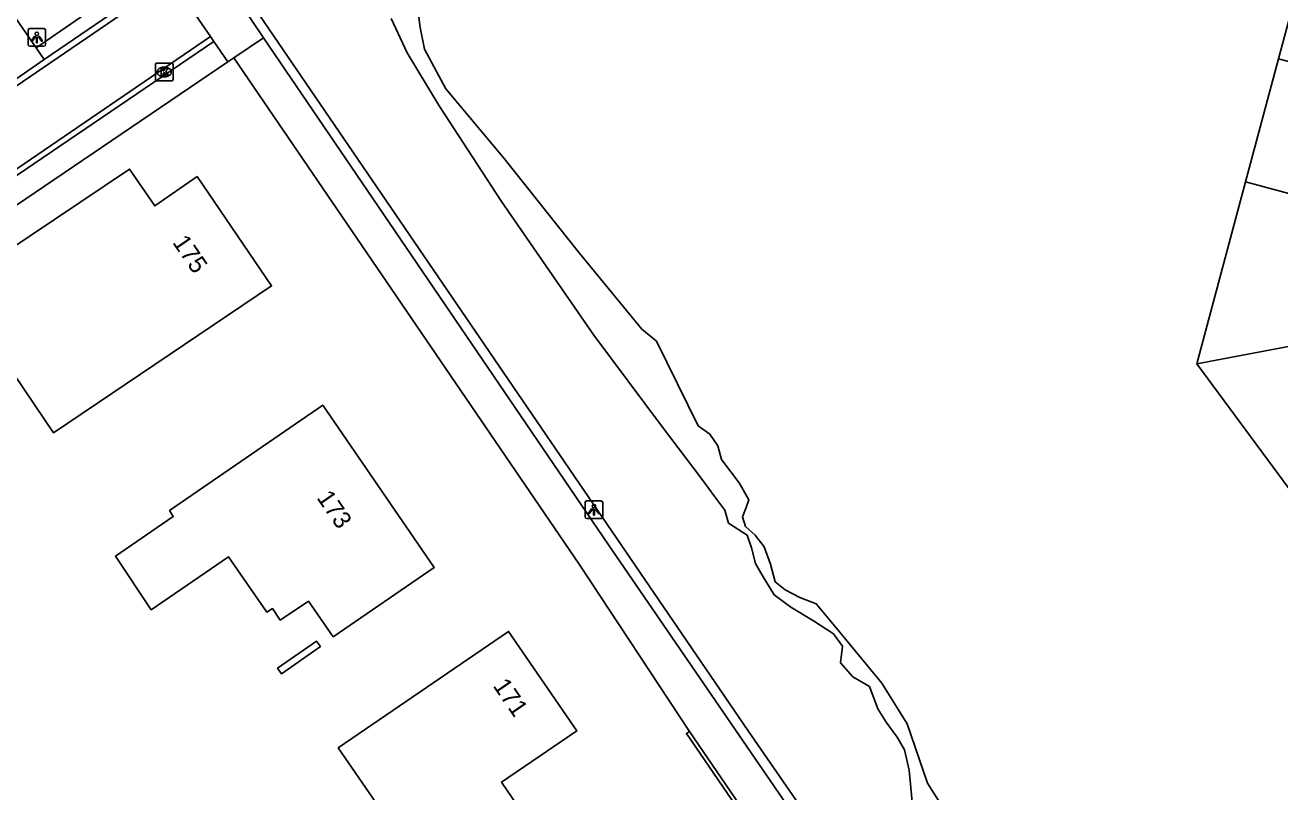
# Model space of a CAD drawing. Extents: x 155275 to 156263, y 382654 to 383635.
# Drawn here: x 155771.6 to 155842.7, y 383352.9 to 383396.3 of the extents above; entities that cross this region are included whole.
import ezdxf

# ---------------------------------------------------------------- set-up
doc = ezdxf.new("R2010")
doc.units = 0
for name, color, linetype in [('IMGEO_Groenvoorziening', 7, 'Continuous'), ('IMGEO_Haag', 7, 'Continuous'), ('IMGEO_Kolk', 7, 'Continuous'), ('IMGEO_Lichtpunt', 7, 'Continuous'), ('IMGEO_Meer_plas_ven_vijver', 7, 'Continuous'), ('IMGEO_Muur', 7, 'Continuous'), ('IMGEO_Pand', 7, 'Continuous'), ('IMGEO_Pand_nummerreeks', 7, 'Continuous'), ('IMGEO_Parkeervlak_open', 7, 'Continuous'), ('IMGEO_Rijbaan_lokaal_gesloten', 7, 'Continuous'), ('IMGEO_Rijbaan_lokaal_open', 7, 'Continuous'), ('IMGEO_Voetpad_open', 7, 'Continuous')]:
    doc.layers.add(name, color=color, linetype=linetype)

msp = doc.modelspace()

# ---------------------------------------------------------------- linework, layer by layer
at = {"layer": 'IMGEO_Groenvoorziening'}
msp.add_lwpolyline([(155792.326, 383396.718), (155793.24, 383394.77), (155795.056, 383391.766), (155798.576, 383386.359), (155803.805, 383378.794), (155807.642, 383373.655), (155809.943, 383370.61), (155810.663, 383369.636), (155811.224, 383368.884), (155811.44, 383368.143), (155812.488, 383367.465), (155812.738, 383366.746), (155812.962, 383365.854), (155813.346, 383365.199), (155814.024, 383364.076), (155814.96, 383363.389), (155816.247, 383362.612), (155817.384, 383361.871), (155817.891, 383361.186), (155817.773, 383360.228), (155818.484, 383359.434), (155819.429, 383358.892), (155819.892, 383357.621), (155820.37, 383356.881), (155820.985, 383356.022), (155821.397, 383355.316), (155821.661, 383354.15), (155821.966, 383350.962)], dxfattribs=at)
at = {"layer": 'IMGEO_Haag'}
msp.add_lwpolyline([(155820.541, 383344.855), (155818.47, 383347.843), (155812.556, 383356.375), (155778.735, 383405.903)], dxfattribs=at)
at = {"layer": 'IMGEO_Kolk'}
for p, q in [((155778.98, 383393.259), (155778.98, 383394.111)), ((155779.055, 383394.185), (155779.907, 383394.185)), ((155779.981, 383394.111), (155779.981, 383393.259)), ((155779.491, 383393.405), (155779.466, 383393.405)), ((155779.468, 383393.965), (155779.493, 383393.965)), ((155779.907, 383393.185), (155779.055, 383393.185))]:
    msp.add_line(p, q, dxfattribs=at)
for points in [[(155778.98, 383393.259), (155778.98, 383394.111)], [(155779.055, 383394.185), (155779.907, 383394.185)], [(155779.981, 383394.111), (155779.981, 383393.259)], [(155779.301, 383393.885), (155779.424, 383393.885), (155779.424, 383393.734), (155779.554, 383393.885), (155779.718, 383393.885), (155779.572, 383393.734), (155779.725, 383393.485), (155779.573, 383393.485), (155779.488, 383393.649), (155779.424, 383393.582), (155779.424, 383393.485), (155779.301, 383393.485), (155779.301, 383393.885)], [(155779.907, 383393.185), (155779.055, 383393.185)]]:
    msp.add_lwpolyline(points, dxfattribs=at)
for centre, start, end in [((155779.057, 383394.109), 91.55205, 178.44795), ((155779.057, 383394.109), 91.55205, 178.44795), ((155779.905, 383394.109), 1.55205, 88.44795), ((155779.905, 383394.109), 1.55205, 88.44795), ((155779.057, 383393.261), 181.55205, 268.44795), ((155779.057, 383393.261), 181.55205, 268.44795), ((155779.905, 383393.261), 271.55205, 358.44795), ((155779.905, 383393.261), 271.55205, 358.44795)]:
    msp.add_arc(centre, 0.0765, start, end, dxfattribs=at)
for centre, major_axis, ratio, start_param, end_param in [((155779.467, 383393.685), (-0.387, 0.002), 0.722429, 4.712389, 7.853982), ((155779.492, 383393.685), (-0.39, 0.002), 0.717154, 1.570796, 4.712389)]:
    msp.add_ellipse(centre, major_axis=major_axis, ratio=ratio, start_param=start_param, end_param=end_param, dxfattribs=at)
at = {"layer": 'IMGEO_Lichtpunt'}
for p, q in [((155771.771, 383396.048), (155771.771, 383395.241)), ((155771.771, 383396.048), (155771.771, 383395.241)), ((155772.673, 383396.143), (155771.865, 383396.143)), ((155772.673, 383396.143), (155771.865, 383396.143)), ((155772.767, 383395.241), (155772.767, 383396.048)), ((155772.767, 383395.241), (155772.767, 383396.048)), ((155771.865, 383395.147), (155772.673, 383395.147)), ((155771.865, 383395.147), (155772.673, 383395.147)), ((155803.319, 383369.302), (155803.319, 383368.495)), ((155803.319, 383369.302), (155803.319, 383368.495)), ((155804.221, 383369.397), (155803.413, 383369.397)), ((155804.221, 383369.397), (155803.413, 383369.397)), ((155804.315, 383368.495), (155804.315, 383369.302)), ((155804.315, 383368.495), (155804.315, 383369.302)), ((155803.413, 383368.401), (155804.221, 383368.401)), ((155803.413, 383368.401), (155804.221, 383368.401))]:
    msp.add_line(p, q, dxfattribs=at)
for points in [[(155772.145, 383395.712), (155772.184, 383395.684), (155771.996, 383395.422), (155771.958, 383395.449), (155772.145, 383395.712)], [(155772.247, 383395.664), (155772.294, 383395.664), (155772.294, 383395.342), (155772.247, 383395.342), (155772.247, 383395.664)], [(155772.357, 383395.684), (155772.395, 383395.711), (155772.582, 383395.449), (155772.543, 383395.421), (155772.357, 383395.684)], [(155803.693, 383368.966), (155803.732, 383368.938), (155803.544, 383368.676), (155803.506, 383368.703), (155803.693, 383368.966)], [(155803.795, 383368.918), (155803.842, 383368.918), (155803.842, 383368.596), (155803.795, 383368.596), (155803.795, 383368.918)], [(155803.905, 383368.938), (155803.943, 383368.965), (155804.13, 383368.703), (155804.091, 383368.675), (155803.905, 383368.938)]]:
    msp.add_lwpolyline(points, dxfattribs=at)
for centre in [(155772.27, 383395.846), (155803.818, 383369.1)]:
    msp.add_circle(centre, 0.0994, dxfattribs=at)
for centre, start, end in [((155771.865, 383396.048), 90, 180), ((155771.865, 383396.048), 90, 180), ((155772.673, 383396.048), 0, 90), ((155772.673, 383396.048), 0, 90), ((155771.865, 383395.241), 180, 270), ((155771.865, 383395.241), 180, 270), ((155772.673, 383395.241), 270, 0), ((155772.673, 383395.241), 270, 360), ((155803.413, 383369.302), 90, 180), ((155803.413, 383369.302), 90, 180), ((155804.221, 383369.302), 0, 90), ((155804.221, 383369.302), 0, 90), ((155803.413, 383368.495), 180, 270), ((155803.413, 383368.495), 180, 270), ((155804.221, 383368.495), 270, 0), ((155804.221, 383368.495), 270, 360)]:
    msp.add_arc(centre, 0.0946, start, end, dxfattribs=at)
at = {"layer": 'IMGEO_Meer_plas_ven_vijver'}
msp.add_lwpolyline([(155828.854, 383343.715), (155822.71, 383353.423), (155821.563, 383356.782), (155820.129, 383359.076), (155817.467, 383362.312), (155816.404, 383363.571), (155815.477, 383363.928), (155814.645, 383364.371), (155814.089, 383364.827), (155813.819, 383365.825), (155813.467, 383366.803), (155812.94, 383367.47), (155812.402, 383367.959), (155812.225, 383368.497), (155812.447, 383369.028), (155812.59, 383369.471), (155812.035, 383370.431), (155811.049, 383371.744), (155810.834, 383372.511), (155810.379, 383373.181), (155809.73, 383373.66), (155807.36, 383378.447), (155806.527, 383379.12), (155802.973, 383383.44), (155798.729, 383388.788), (155795.431, 383392.73), (155794.22, 383394.98), (155793.975, 383396.206), (155793.809, 383397.55)], dxfattribs=at)
at = {"layer": 'IMGEO_Muur'}
for points in [[(155816.563, 383345.263), (155809.056, 383356.233), (155809.224, 383356.347)], [(155809.224, 383356.347), (155816.692, 383345.437)]]:
    msp.add_lwpolyline(points, dxfattribs=at)
at = {"layer": 'IMGEO_Pand'}
for points in [[(155842.585, 383394.423), (155844.451, 383401.387)], [(155840.719, 383387.458), (155842.585, 383394.423)], [(155849.739, 383392.508), (155842.585, 383394.423)], [(155769.062, 383382.519), (155767.608, 383381.544), (155773.212, 383373.262), (155785.566, 383381.57), (155781.344, 383387.768), (155778.944, 383386.106), (155777.52, 383388.189), (155769.062, 383382.519)], [(155837.961, 383377.167), (155840.719, 383387.458)], [(155847.875, 383385.543), (155840.719, 383387.458)], [(155837.961, 383377.167), (155846.04, 383378.683)], [(155844.425, 383368.433), (155837.961, 383377.167)], [(155789.055, 383361.71), (155794.776, 383365.632), (155788.463, 383374.82), (155779.783, 383368.856), (155779.997, 383368.516), (155776.719, 383366.27), (155778.752, 383363.243), (155783.128, 383366.229), (155785.302, 383363.102), (155785.616, 383363.306), (155786.05, 383362.656), (155787.645, 383363.72), (155789.055, 383361.71)], [(155788.324, 383361.15), (155788.105, 383361.466), (155785.9, 383359.934), (155786.119, 383359.618), (155788.324, 383361.15)], [(155789.339, 383355.421), (155795.391, 383346.625), (155790.615, 383340.145), (155793.673, 383337.875), (155801.78, 383348.803), (155798.589, 383353.47), (155802.842, 383356.38), (155798.989, 383362.013), (155789.339, 383355.421)]]:
    msp.add_lwpolyline(points, dxfattribs=at)
at = {"layer": 'IMGEO_Parkeervlak_open'}
msp.add_lwpolyline([(155772.222, 383395.062), (155769.879, 383398.475)], dxfattribs=at)
at = {"layer": 'IMGEO_Rijbaan_lokaal_gesloten'}
for points in [[(155779.69, 383399.195), (155772.686, 383394.39)], [(155779.897, 383398.895), (155721.169, 383358.828), (155661.404, 383317.986), (155661.244, 383318.235)], [(155782.106, 383395.69), (155715.377, 383350.126), (155663.845, 383314.887), (155664.009, 383314.637)], [(155782.106, 383395.69), (155782.291, 383395.421)], [(155782.291, 383395.421), (155759.005, 383379.588), (155753.96, 383376.139)], [(155772.686, 383394.39), (155768.588, 383391.566)]]:
    msp.add_lwpolyline(points, dxfattribs=at)
at = {"layer": 'IMGEO_Rijbaan_lokaal_open'}
msp.add_lwpolyline([(155779.897, 383398.895), (155782.106, 383395.69)], dxfattribs=at)
at = {"layer": 'IMGEO_Voetpad_open'}
for points in [[(155778.4, 383405.423), (155781.629, 383400.711), (155784.362, 383396.723), (155785.107, 383395.628)], [(155779.221, 383399.877), (155772.222, 383395.062)], [(155783.424, 383394.483), (155785.107, 383395.628)], [(155785.107, 383395.628), (155804.649, 383366.907), (155818.089, 383347.327)], [(155772.222, 383395.062), (155772.686, 383394.39)], [(155783.092, 383394.258), (155782.291, 383395.421)], [(155754.681, 383375.01), (155783.092, 383394.258)], [(155783.092, 383394.258), (155783.424, 383394.483)], [(155783.424, 383394.483), (155802.989, 383365.813), (155809.224, 383356.347)]]:
    msp.add_lwpolyline(points, dxfattribs=at)

# ---------------------------------------------------------------- texts
at = {"layer": 'IMGEO_Pand_nummerreeks'}
for s, rotation, p in [('175', 304.26129, (155779.92, 383384.033)), ('173', 304.49205, (155788.087, 383369.576)), ('171', 304.37153, (155798.068, 383358.931))]:
    msp.add_text(s, height=1, rotation=rotation, dxfattribs=at).set_placement(p)

doc.saveas('drawing.dxf')
